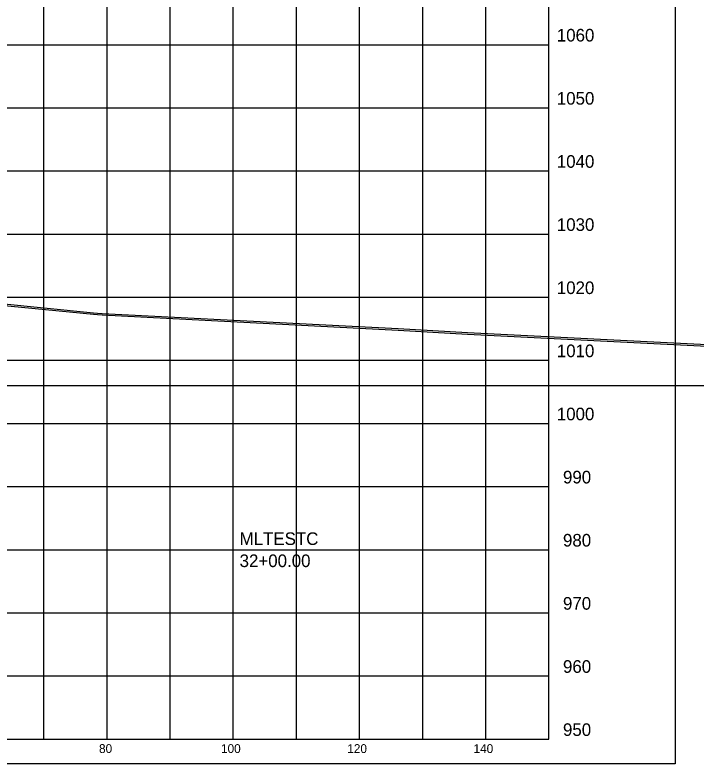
# Model space of a CAD drawing. Extents: x 1131015 to 1136271, y 133453 to 174329.
# Drawn here: x 1132405.9 to 1132513.8, y 164607.7 to 164726.4 of the extents above; entities that cross this region are included whole.
import ezdxf

# ---------------------------------------------------------------- set-up
doc = ezdxf.new("R2010")
doc.units = 0
for name, color, linetype in [('DESIGN - SHEET - Corner Text', 7, 'Continuous'), ('DESIGN - SHEET - Light Grid', 7, 'Continuous'), ('DESIGN - SHEET - Linework', 7, 'Continuous'), ('DESIGN - SHEET - Plot Shape', 7, 'Continuous'), ('DESIGN - TYPICAL - Warning Text', 7, 'Continuous'), ('SURVEY - GROUND - Bottom of Topsoil Layer', 7, 'Continuous'), ('SURVEY - GROUND - Top of Ground', 7, 'Continuous')]:
    doc.layers.add(name, color=color, linetype=linetype)

msp = doc.modelspace()

# ---------------------------------------------------------------- linework, layer by layer
at = {"layer": 'DESIGN - SHEET - Light Grid'}
msp.add_line((1132340.46, 164667.66), (1132640.46, 164667.66), dxfattribs=at)
at = {"layer": 'DESIGN - SHEET - Linework'}
for p, q in [((1132410.46, 164611.66), (1132410.46, 164821.66)), ((1132420.46, 164611.66), (1132420.46, 164821.66)), ((1132430.46, 164611.66), (1132430.46, 164821.66)), ((1132440.46, 164611.66), (1132440.46, 164821.66)), ((1132450.46, 164611.66), (1132450.46, 164821.66)), ((1132460.46, 164611.66), (1132460.46, 164821.66)), ((1132470.46, 164611.66), (1132470.46, 164821.66)), ((1132480.46, 164611.66), (1132480.46, 164821.66)), ((1132190.46, 164721.66), (1132490.46, 164721.66)), ((1132190.46, 164711.66), (1132490.46, 164711.66)), ((1132190.46, 164701.66), (1132490.46, 164701.66)), ((1132190.46, 164691.66), (1132490.46, 164691.66)), ((1132190.46, 164681.66), (1132490.46, 164681.66)), ((1132190.46, 164671.66), (1132490.46, 164671.66)), ((1132190.46, 164661.66), (1132490.46, 164661.66)), ((1132190.46, 164651.66), (1132490.46, 164651.66)), ((1132190.46, 164641.66), (1132490.46, 164641.66)), ((1132190.46, 164631.66), (1132490.46, 164631.66)), ((1132190.46, 164621.66), (1132490.46, 164621.66))]:
    msp.add_line(p, q, dxfattribs=at)
msp.add_lwpolyline([(1132190.46, 164821.66), (1132190.46, 164611.66), (1132490.46, 164611.66), (1132490.46, 164821.66)], dxfattribs=at)
at = {"layer": 'DESIGN - SHEET - Plot Shape'}
msp.add_lwpolyline([(1132170.46, 164825.6), (1132510.46, 164825.6), (1132510.46, 164607.72), (1132170.46, 164607.72)], close=True, dxfattribs=at)
at = {"layer": 'SURVEY - GROUND - Bottom of Topsoil Layer'}
for p, q in [((1132389.5, 164681.79), (1132418.34, 164678.96)), ((1132418.34, 164678.96), (1132418.97, 164678.9)), ((1132418.97, 164678.9), (1132419.68, 164678.85)), ((1132419.68, 164678.85), (1132466.59, 164676.44)), ((1132466.59, 164676.44), (1132477.58, 164675.83)), ((1132477.58, 164675.83), (1132517.05, 164673.83))]:
    msp.add_line(p, q, dxfattribs=at)
at = {"layer": 'SURVEY - GROUND - Top of Ground'}
for p, q in [((1132389.5, 164682.04), (1132418.34, 164679.21)), ((1132418.34, 164679.21), (1132418.97, 164679.15)), ((1132418.97, 164679.15), (1132419.68, 164679.1)), ((1132419.68, 164679.1), (1132466.59, 164676.69)), ((1132466.59, 164676.69), (1132477.58, 164676.08)), ((1132477.58, 164676.08), (1132517.05, 164674.08))]:
    msp.add_line(p, q, dxfattribs=at)

# ---------------------------------------------------------------- texts
at = {"layer": 'DESIGN - SHEET - Corner Text'}
for s, height, p in [('1060', 2, (1132491.7, 164722.16)), ('1050', 2, (1132491.7, 164712.16)), ('1040', 2, (1132491.7, 164702.16)), ('1030', 2, (1132491.7, 164692.16)), ('1020', 2, (1132491.7, 164682.16)), ('1010', 2, (1132491.7, 164672.16)), ('1000', 2, (1132491.7, 164662.16)), ('990', 2, (1132492.68, 164652.16)), ('980', 2, (1132492.68, 164642.16)), ('970', 2, (1132492.68, 164632.16)), ('960', 2, (1132492.68, 164622.16)), ('950', 2, (1132492.68, 164612.16)), ('80', 1.4, (1132419.19, 164609.46)), ('100', 1.4, (1132438.51, 164609.46)), ('120', 1.4, (1132458.51, 164609.46)), ('140', 1.4, (1132478.51, 164609.46))]:
    msp.add_text(s, height=height, dxfattribs=at).set_placement(p)
at = {"layer": 'DESIGN - TYPICAL - Warning Text'}
for s, p in [('MLTESTC', (1132441.46, 164642.41)), ('32+00.00', (1132441.46, 164638.91))]:
    msp.add_text(s, height=2, dxfattribs=at).set_placement(p)

doc.saveas('drawing.dxf')
